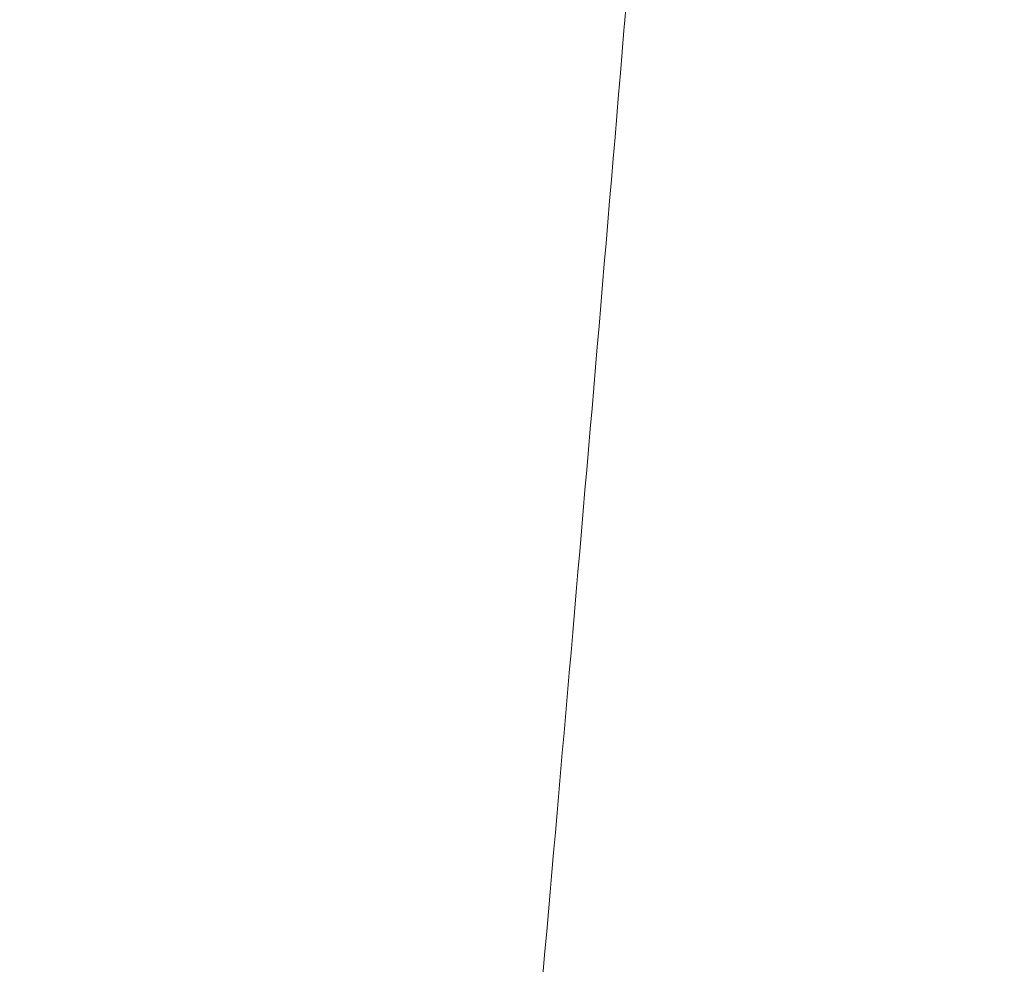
# Model space of a CAD drawing. Header units: inches. Extents: x 1 to 109, y 1 to 85.
# Tile 512 of 656: x 88.48481 to 88.48729, y 24.36864 to 24.37102. Entities that reach past the tile are written whole.
import ezdxf

# ---------------------------------------------------------------- set-up
doc = ezdxf.new("R2010")
doc.units = ezdxf.units.IN
doc.header["$MEASUREMENT"] = 0

msp = doc.modelspace()

# ---------------------------------------------------------------- linework, layer by layer
at = {"color": 7, "linetype": 'Continuous', "lineweight": 15, "ltscale": 5}
for points, knots in [([(88.4901965, 24.4341884), (88.490107, 24.4323244), (88.4899264, 24.4285655), (88.4896409, 24.4229141), (88.4893437, 24.4172427), (88.4890358, 24.4115979), (88.4887197, 24.4060278), (88.488404, 24.4006851), (88.4880915, 24.3956052), (88.4877847, 24.3908153), (88.4874796, 24.3862509), (88.4871787, 24.3819437), (88.486878, 24.377841), (88.4865802, 24.3739864), (88.4862881, 24.3704217), (88.4860082, 24.3672328), (88.4857429, 24.3643985), (88.4854651, 24.3619036), (88.4851803, 24.3597911), (88.4848901, 24.3580627), (88.4845969, 24.3567185), (88.4842971, 24.355744), (88.4839927, 24.3551535), (88.4836799, 24.3549517), (88.4833609, 24.35517), (88.4830385, 24.3558337), (88.4827214, 24.3569277), (88.4824122, 24.358434), (88.4821133, 24.3603286), (88.4818316, 24.3625404), (88.4815684, 24.3650231), (88.481317, 24.3677586), (88.4810512, 24.3708143), (88.4807749, 24.3742055), (88.4804824, 24.3779971), (88.4801754, 24.3821928), (88.4798557, 24.386787), (88.4795318, 24.3916663), (88.4792063, 24.3967923), (88.478882, 24.4021218), (88.4785675, 24.4075054), (88.4782653, 24.4128874), (88.4779767, 24.4182184), (88.4776981, 24.4235658), (88.47743, 24.4288909), (88.47726, 24.4324318), (88.4771757, 24.4341884)], [0, 0, 0, 0, 0.022479, 0.045331, 0.068506, 0.091948, 0.115595, 0.139386, 0.161889, 0.184404, 0.206874, 0.229245, 0.25146, 0.274794, 0.297838, 0.320536, 0.342918, 0.365562, 0.38856, 0.410518, 0.432694, 0.455036, 0.47749, 0.5, 0.523873, 0.547679, 0.571351, 0.594825, 0.618042, 0.640943, 0.662202, 0.683327, 0.704778, 0.726531, 0.74854, 0.772107, 0.795844, 0.819687, 0.843568, 0.86742, 0.891176, 0.913429, 0.935486, 0.957297, 0.978816, 1, 1, 1, 1]), ([(88.4934517, 24.4341884), (88.4933622, 24.4323244), (88.4931816, 24.4285655), (88.4928961, 24.4229141), (88.4925989, 24.4172427), (88.492291, 24.4115979), (88.4919749, 24.4060278), (88.4916592, 24.4006851), (88.4913467, 24.3956052), (88.4910399, 24.3908153), (88.4907348, 24.3862509), (88.4904339, 24.3819437), (88.4901332, 24.377841), (88.4898354, 24.3739864), (88.4895433, 24.3704217), (88.4892634, 24.3672328), (88.4889981, 24.3643985), (88.4887203, 24.3619036), (88.4884355, 24.3597911), (88.4881453, 24.3580627), (88.4878521, 24.3567185), (88.4875523, 24.355744), (88.4872479, 24.3551535), (88.4869351, 24.3549517), (88.4866161, 24.35517), (88.4862937, 24.3558337), (88.4859766, 24.3569277), (88.4856674, 24.358434), (88.4853685, 24.3603286), (88.4850868, 24.3625404), (88.4848236, 24.3650231), (88.4845722, 24.3677586), (88.4843065, 24.3708143), (88.4840301, 24.3742055), (88.4837376, 24.3779971), (88.4834306, 24.3821928), (88.483111, 24.386787), (88.482787, 24.3916663), (88.4824615, 24.3967923), (88.4821372, 24.4021218), (88.4818227, 24.4075054), (88.4815205, 24.4128874), (88.481232, 24.4182184), (88.4809533, 24.4235658), (88.4806852, 24.4288909), (88.4805152, 24.4324318), (88.4804309, 24.4341884)], [0, 0, 0, 0, 0.022479, 0.045331, 0.068506, 0.091948, 0.115595, 0.139386, 0.161889, 0.184404, 0.206874, 0.229245, 0.25146, 0.274794, 0.297838, 0.320536, 0.342918, 0.365562, 0.38856, 0.410518, 0.432694, 0.455036, 0.47749, 0.5, 0.523873, 0.547679, 0.571351, 0.594825, 0.618042, 0.640943, 0.662202, 0.683327, 0.704778, 0.726531, 0.74854, 0.772107, 0.795844, 0.819687, 0.843568, 0.86742, 0.891176, 0.913429, 0.935486, 0.957297, 0.978816, 1, 1, 1, 1]), ([(88.4862944, 24.3843369), (88.4865058, 24.3843771), (88.4868762, 24.3844475), (88.4873842, 24.3842822), (88.487829, 24.383984), (88.4882558, 24.3835145), (88.4886513, 24.3828869), (88.4890106, 24.382114), (88.4893332, 24.3812036), (88.489622, 24.3801382), (88.4898647, 24.378953), (88.4900599, 24.3776724), (88.4902094, 24.3763075), (88.4903153, 24.3748258), (88.4903727, 24.3732759), (88.4903836, 24.3716838), (88.490351, 24.3700581), (88.4902739, 24.3683651), (88.4901535, 24.3666442), (88.4899933, 24.364918), (88.4897957, 24.3631912), (88.489559, 24.3614463), (88.4892857, 24.3597049), (88.4889799, 24.3579866), (88.4886431, 24.356295), (88.4882757, 24.3546323), (88.487894, 24.3530678), (88.4875062, 24.351615), (88.4871165, 24.3502747), (88.4867127, 24.3489902), (88.4864344, 24.348197), (88.4862944, 24.347798)], [0, 0, 0, 0, 0.0477445, 0.0836779, 0.1198659, 0.15687, 0.1941623, 0.2293786, 0.264854, 0.3011655, 0.337774, 0.3715684, 0.4056111, 0.440449, 0.475566, 0.5081952, 0.5410552, 0.574642, 0.6084784, 0.6408906, 0.6735216, 0.7068308, 0.7403693, 0.7735765, 0.8070018, 0.8411004, 0.8754258, 0.9063491, 0.9372728, 0.9684448, 1, 1, 1, 1])]:
    msp.add_open_spline(points, degree=3, knots=knots, dxfattribs=at)

doc.saveas('drawing.dxf')
